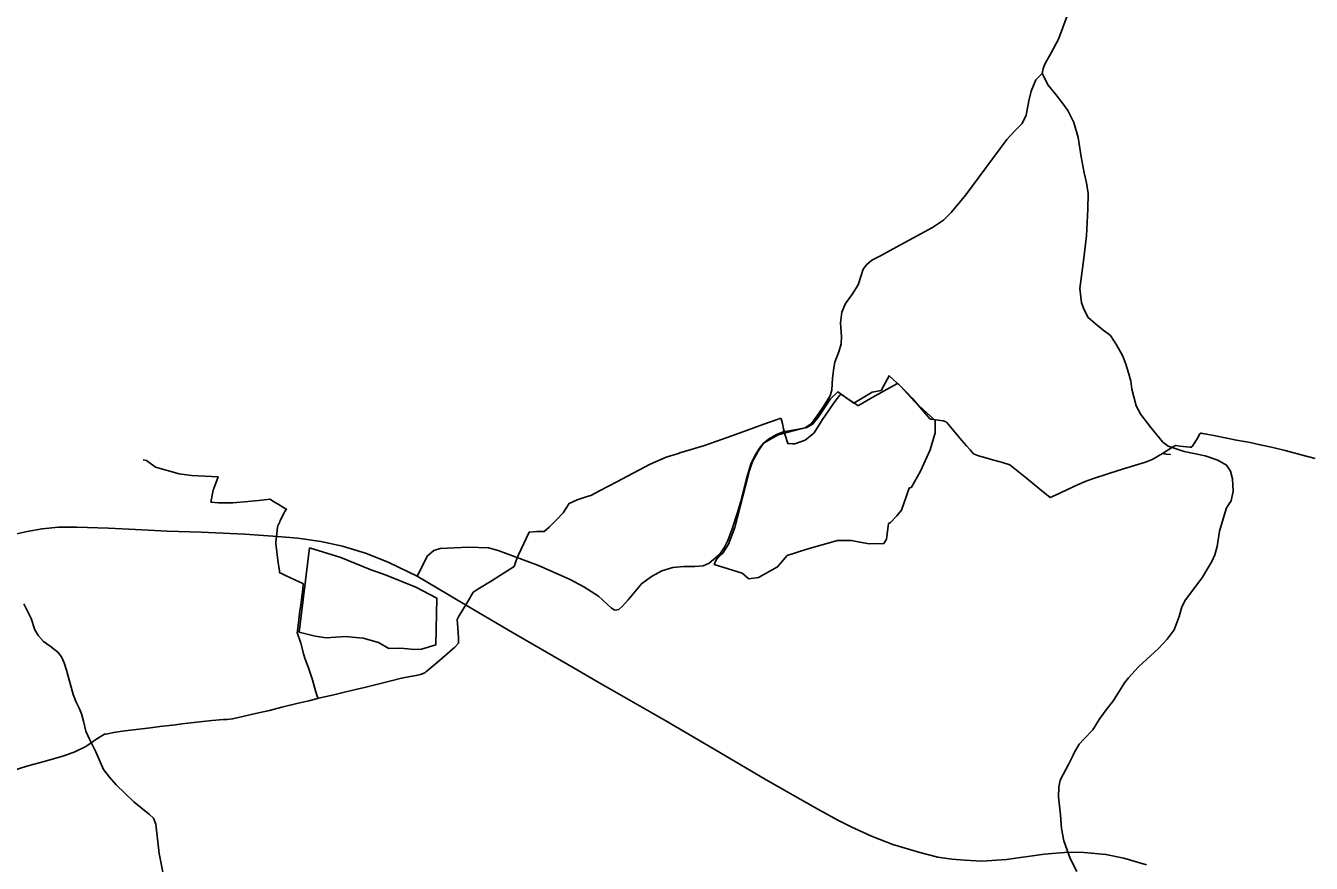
# Model space of a CAD drawing. Extents: x -789162 to -606354, y -1062736 to -945481.
# Drawn here: x -717217 to -714225, y -969958 to -968009 of the extents above; entities that cross this region are included whole.
import ezdxf

# ---------------------------------------------------------------- set-up
doc = ezdxf.new("R2010")
doc.units = 0
for name, color, linetype in [('_SIRSI VZTAHY_OP vodnich zdroju II stupne', 7, 'Continuous'), ('_SIRSI VZTAHY_SILNICE I TRIDY_STAV', 7, 'Continuous'), ('_SIRSI VZTAHY_SILNICE III TRIDY_STAV', 7, 'Continuous'), ('_SIRSI VZTAHY_VTL PLYNOVOD', 7, 'Continuous')]:
    doc.layers.add(name, color=color, linetype=linetype)

msp = doc.modelspace()

# ---------------------------------------------------------------- linework, layer by layer
at = {"layer": '_SIRSI VZTAHY_OP vodnich zdroju II stupne'}
for points in [[(-715614.4, -969262.7), (-715610.1, -969252.5), (-715602.4, -969242.6), (-715594.9, -969236.6), (-715581.1, -969216), (-715566.6, -969176.7), (-715535.8, -969056.8), (-715532.3, -969044), (-715525.9, -969023.2), (-715512.1, -968999.5), (-715500.1, -968980.7), (-715466.1, -968961.6), (-715416.2, -968948.2), (-715398.9, -968943.9), (-715385.8, -968936.8), (-715373.4, -968922), (-715343.7, -968877.4), (-715326.7, -968861.1), (-715289.5, -968888), (-715246.7, -968861.8), (-715226.2, -968858.3), (-715207.8, -968823.9), (-715180.2, -968848.7), (-715148.4, -968883.4), (-715100.2, -968928), (-715100.2, -968957), (-715111.9, -968996.6), (-715134.6, -969046.2), (-715155.8, -969083.3), (-715160.7, -969085.1), (-715179.1, -969136.8), (-715189.4, -969149.9), (-715204.3, -969165.1), (-715208.9, -969167.9), (-715209.6, -969173.6), (-715212.8, -969197.6), (-715213.5, -969204), (-715219.8, -969214.3), (-715253.8, -969215), (-715275.4, -969210.7), (-715294.9, -969207.5), (-715327.4, -969207.5), (-715399.2, -969227.4), (-715444.5, -969241.9), (-715467.2, -969268.8), (-715511.4, -969293.2), (-715534.4, -969296), (-715549.6, -969282.9)], [(-716556.7, -969224.6), (-716483.8, -969246.4), (-716415.5, -969274.9), (-716378.2, -969287.9), (-716309.1, -969316.1), (-716260.5, -969341.1), (-716262.6, -969449.6), (-716296.1, -969460.2), (-716312.3, -969460.5), (-716336.3, -969458.1), (-716347.9, -969457.7), (-716371.5, -969458.1), (-716395.8, -969444.7), (-716431.7, -969434.1), (-716440.9, -969433.8), (-716472.6, -969430.2), (-716518, -969433.4), (-716543.7, -969429.5), (-716580.3, -969420.7)]]:
    msp.add_lwpolyline(points, close=True, dxfattribs=at)
at = {"layer": '_SIRSI VZTAHY_SILNICE I TRIDY_STAV'}
for points in [[(-717248.1, -969194.2), (-717213.3, -969186.3), (-717178.8, -969179.9), (-717140.3, -969176.3), (-717097.6, -969176.4), (-717024.6, -969178.2), (-716961.1, -969181.2), (-716887.5, -969185.2), (-716808.6, -969188), (-716706.9, -969192.3), (-716630.7, -969197.9), (-716583.9, -969201.7), (-716530.4, -969209.8), (-716479.8, -969220.7), (-716424, -969237.7), (-716371.9, -969258.5), (-716305.8, -969290.2)], [(-716305.8, -969290.2), (-716185.5, -969361.2), (-716083.8, -969421.3), (-715940.5, -969504.5), (-715885, -969536.5), (-715727.3, -969626.8), (-715615, -969692.8), (-715493.4, -969764.1), (-715373.3, -969831.9), (-715326.8, -969857.6), (-715294.2, -969874.3), (-715248.4, -969895.3), (-715198.8, -969914.5), (-715136, -969933), (-715093.9, -969943.7), (-715061.9, -969949), (-715031.4, -969951.2), (-714992.2, -969952.9), (-714934.3, -969949.4), (-714846.6, -969936.9), (-714790.5, -969932.6), (-714753.4, -969933.4), (-714703.2, -969937.6), (-714661.7, -969946.4), (-714608.6, -969961.5)]]:
    msp.add_lwpolyline(points, dxfattribs=at)
at = {"layer": '_SIRSI VZTAHY_SILNICE III TRIDY_STAV'}
for points in [[(-714851.1, -968120.8), (-714849, -968109.2), (-714844.9, -968098.8), (-714830.7, -968072.5), (-714813.3, -968040.4), (-714791.2, -967980.4)], [(-716305.8, -969290.2), (-716282.1, -969242.9), (-716266.9, -969230.4), (-716252.5, -969225.7), (-716187.2, -969222.8), (-716139.8, -969224.6), (-716117.1, -969230.6), (-716023.7, -969265.5), (-715949.8, -969298.2), (-715917.7, -969315.3), (-715884.3, -969336.4), (-715863.9, -969355.2), (-715853.6, -969365), (-715845.6, -969369), (-715836.8, -969367.5), (-715828, -969360), (-715815.2, -969344.9), (-715783.7, -969308.2), (-715760.6, -969290.7), (-715736.3, -969278.1), (-715711.1, -969270.3), (-715685.3, -969267.6), (-715659.7, -969268), (-715640.6, -969266), (-715626, -969260.3), (-715601.6, -969238.7), (-715590.8, -969222.3), (-715583.3, -969207.5), (-715573.7, -969182.1), (-715560.7, -969142), (-715553, -969115.4), (-715539.3, -969063.3), (-715529.3, -969029.6), (-715520, -969009.8), (-715509.2, -968992.2), (-715499.6, -968980.6), (-715488.3, -968971.6), (-715469.9, -968960.5), (-715454.1, -968954.1), (-715422.6, -968948.6), (-715403.1, -968944.7), (-715387.9, -968935.2), (-715375.7, -968917.9), (-715362.1, -968897.9), (-715344.8, -968870.3), (-715340.8, -968856.5), (-715339.6, -968829.4), (-715336.4, -968805.5), (-715334.1, -968792.4), (-715324.8, -968767.9), (-715319, -968749.3), (-715318.5, -968732.4), (-715321.1, -968700.9), (-715318, -968675.6), (-715309, -968656.1), (-715294.6, -968635.5), (-715279.8, -968612.1), (-715273.3, -968593.3), (-715267.7, -968576.2), (-715260.2, -968565.6), (-715247.6, -968555.3), (-715227.4, -968544.6), (-715197.8, -968528.2), (-715106.4, -968479.3), (-715080.8, -968462), (-715063.1, -968443.7), (-715029.4, -968403.1), (-714933.8, -968274.1), (-714914.9, -968254.1), (-714898, -968236.7), (-714888.6, -968217.2), (-714882.2, -968184.1), (-714877, -968162), (-714865.9, -968135.1), (-714851.1, -968120.8)], [(-714771, -969977.7), (-714786.6, -969947.4), (-714801.1, -969906.3), (-714806.2, -969877.4), (-714808.8, -969845.7), (-714813.3, -969803.6), (-714812.5, -969780.9), (-714809.9, -969765), (-714802.5, -969751.5), (-714790.3, -969728), (-714779, -969706.6), (-714776.8, -969701.2), (-714765.4, -969680.9), (-714754.3, -969669.5), (-714733.8, -969647.6), (-714719.1, -969623.7), (-714705.1, -969604.1), (-714685.2, -969579.5), (-714659.8, -969538), (-714650.2, -969526.5), (-714627, -969500.8), (-714580.7, -969458.1), (-714560.2, -969436.6), (-714544.5, -969415.2), (-714532.8, -969384), (-714526, -969361.2), (-714518.1, -969345.5), (-714505.5, -969328.7), (-714478.6, -969292.4), (-714465.5, -969271.8), (-714456.5, -969256.1), (-714449.7, -969240.3), (-714443.8, -969221.2), (-714438.6, -969185.5), (-714432.3, -969164.5), (-714422.3, -969130.8), (-714411.4, -969115.2), (-714407, -969092.4), (-714408.6, -969063.4), (-714412.8, -969045.6), (-714422.2, -969031.7), (-714442.7, -969020.4), (-714472.2, -969010.2), (-714520.7, -968999.9), (-714558.2, -968987.9), (-714570.2, -968978.2), (-714598.6, -968944.4), (-714622, -968914.1), (-714632.7, -968893.6), (-714642.4, -968855.4), (-714645.3, -968836.8), (-714650.1, -968816.7), (-714656.4, -968796.9), (-714663.8, -968778.1), (-714678.6, -968752.2), (-714692.7, -968730.5), (-714710.4, -968717.2), (-714727.8, -968702.2), (-714744, -968688.4), (-714753.8, -968670.3), (-714760.2, -968654), (-714763.8, -968620.9), (-714754.9, -968556.7), (-714748.1, -968498.3), (-714744.9, -968436.2), (-714744.4, -968399.8), (-714748.5, -968374.9), (-714753.8, -968352.1), (-714760.4, -968314.8), (-714767.5, -968269.6), (-714777.9, -968234.6), (-714791.9, -968206.9), (-714806.2, -968186.2), (-714819.4, -968169.2), (-714837.4, -968147.6), (-714851.1, -968120.8)], [(-717221.3, -969354.9), (-717204.2, -969388.6), (-717195.5, -969414.9), (-717187.4, -969429.2), (-717175.3, -969442.5), (-717160, -969453.1), (-717142.1, -969467.1), (-717133.5, -969477.7), (-717127.6, -969492), (-717121.9, -969509.2), (-717106.5, -969565.8), (-717099.8, -969583.2), (-717091.8, -969599.1), (-717087, -969610.6), (-717082.8, -969627.4), (-717077.1, -969650.7), (-717068.3, -969669.4), (-717053.7, -969698.8), (-717036.3, -969739.9), (-717022, -969757.6), (-717006.2, -969775.6), (-716965.3, -969815.1), (-716928.7, -969844.6), (-716919.7, -969852.9), (-716914.4, -969867.4), (-716911.5, -969888.3), (-716906.2, -969935.4), (-716896.1, -969986.7)]]:
    msp.add_lwpolyline(points, dxfattribs=at)
at = {"layer": '_SIRSI VZTAHY_VTL PLYNOVOD'}
for points in [[(-716535.9, -969573.9), (-716535.2, -969573.7), (-716535.2, -969573.7), (-716500.2, -969565.9), (-716471.7, -969559.1), (-716445.2, -969552.8), (-716428.3, -969548.9), (-716428.2, -969548.9), (-716394.4, -969540.7), (-716366.6, -969533.5), (-716342.1, -969527.7), (-716342.1, -969527.7), (-716322.1, -969523.6), (-716309, -969521.5), (-716298.3, -969518.8), (-716288.4, -969515.3), (-716285.6, -969513), (-716285.6, -969513), (-716283, -969510.7), (-716259.7, -969491), (-716236.1, -969470.7), (-716218.3, -969455.5), (-716209.4, -969446.3), (-716210, -969434), (-716211.4, -969410.1), (-716212.6, -969391.1), (-716212.1, -969389.2), (-716208.7, -969383.6), (-716203.4, -969374.7), (-716203.4, -969374.7), (-716185.4, -969345.5), (-716178.9, -969333), (-716175.3, -969327.4), (-716160.7, -969318.3), (-716131.4, -969300), (-716103.5, -969282.4), (-716082.8, -969268.9), (-716081.8, -969268.4), (-716080.3, -969267.3), (-716076.2, -969255.8), (-716073.9, -969249.7), (-716070.3, -969240.6), (-716045.2, -969187.7), (-716027.2, -969186.4), (-716010.5, -969186.6), (-715999, -969176), (-715981.9, -969159.1), (-715966.3, -969143.1), (-715952.3, -969120.7), (-715933.3, -969112.9), (-715910.1, -969105.1), (-715901.9, -969102.3), (-715901.8, -969102.3), (-715879.7, -969090.6), (-715841.5, -969070.6), (-715803, -969050.5), (-715763.9, -969029.6), (-715726.4, -969013.4), (-715697.6, -969004.4), (-715697.6, -969004.4), (-715694.4, -969003.4), (-715668.4, -968995.8), (-715637.2, -968986.2), (-715637.2, -968986.2), (-715584.3, -968967.7), (-715545.4, -968953.7), (-715499.4, -968936.6), (-715466, -968924.8), (-715462.2, -968923.2), (-715460.2, -968923.1), (-715458.8, -968924), (-715458.7, -968923.8), (-715456.1, -968935.2), (-715453.2, -968947.4), (-715451.1, -968955.7), (-715449.9, -968959.7), (-715443.6, -968981.6), (-715440.1, -968981.8), (-715431.6, -968982.2), (-715429.4, -968982.4), (-715427.1, -968982), (-715403.3, -968973.5), (-715387.5, -968961.2), (-715382.2, -968956.9), (-715364, -968928), (-715335.4, -968886.2), (-715323.1, -968869.6), (-715321.7, -968867.9), (-715320, -968867.7), (-715317.8, -968868.6), (-715294.1, -968883.4), (-715280.3, -968893), (-715279.4, -968893.2), (-715278.6, -968893), (-715269.5, -968887.4), (-715250.6, -968876.7), (-715219.3, -968859.2), (-715219.2, -968859.1), (-715189.8, -968842.3), (-715188.3, -968842), (-715186.8, -968842.6), (-715168.9, -968860.6), (-715153.3, -968877), (-715136.1, -968896.6), (-715115.7, -968920.5), (-715115.7, -968920.5), (-715113.6, -968923.1), (-715111.9, -968924.3), (-715110.6, -968924.7), (-715109.2, -968924.9), (-715100, -968926.3), (-715081.6, -968929.1), (-715081.5, -968929.1), (-715081.3, -968929.1), (-715078.1, -968930.2), (-715075.2, -968931.1), (-715073, -968932.8), (-715073, -968932.8), (-715072.9, -968932.9), (-715069.4, -968937.1), (-715061.5, -968946.4), (-715050.6, -968959.5), (-715038.2, -968974.2), (-715027.7, -968986.6), (-715019.3, -968996.4), (-715011.2, -969005.6), (-715007.5, -969007.2), (-714999.8, -969009.8), (-714999.5, -969009.9), (-714982.8, -969014.8), (-714966.8, -969019.7), (-714943.7, -969025.8), (-714926.8, -969031.1), (-714888, -969062.4), (-714856.7, -969087.5), (-714832.8, -969107.4), (-714820.3, -969101.5), (-714769.5, -969078), (-714751.1, -969069.9), (-714734, -969064), (-714695.9, -969051), (-714662.5, -969040.6), (-714610.8, -969025), (-714595.1, -969018.8), (-714588.1, -969014.8), (-714588.1, -969014.8), (-714584.3, -969012.5), (-714576.8, -969008.1), (-714569.6, -969003.9), (-714569.5, -969003.9)], [(-714215.7, -969016.7), (-714248.9, -969007.7), (-714286.2, -968998.1), (-714317.9, -968990.4), (-714343.9, -968984.4), (-714367.4, -968979.1), (-714375.7, -968977.6), (-714381.2, -968976.6), (-714399.2, -968973.5), (-714421.7, -968969.4), (-714451.7, -968963.1), (-714452.1, -968963), (-714468.6, -968959.7), (-714477.9, -968957.9), (-714481.4, -968957.3), (-714482.4, -968957.5), (-714484.2, -968958.8), (-714490.2, -968969), (-714492.5, -968973.1), (-714497.7, -968981.4), (-714502, -968988.6), (-714502.9, -968989.6), (-714503.5, -968990.1), (-714504.4, -968990.2), (-714507.5, -968989.7), (-714530.9, -968987.5), (-714539.4, -968986.5), (-714541.4, -968986.3), (-714544.3, -968987.5), (-714546.8, -968989), (-714548.8, -968990.2), (-714552.4, -968993), (-714554, -968994.2), (-714568.9, -969003.5), (-714569.2, -969003.7)], [(-716537.2, -969572.1), (-716537.5, -969571.8), (-716542.2, -969557.2), (-716549.8, -969531.1), (-716559, -969503.6), (-716566.3, -969483.1), (-716570.4, -969470.6), (-716570.6, -969469.9), (-716576.9, -969446.2), (-716584.9, -969421.3), (-716585, -969420.2), (-716584.8, -969419.4), (-716584.8, -969419.4), (-716584.4, -969416.2), (-716582, -969397.6), (-716578.7, -969371.2), (-716576.7, -969356.7), (-716572.7, -969325.9), (-716571, -969310.1), (-716571.2, -969307.9), (-716571.9, -969307.3), (-716573.6, -969306.2), (-716580.3, -969303.1), (-716610.9, -969289.1), (-716623.4, -969283.5), (-716625.4, -969282.5), (-716626, -969281.2), (-716626.6, -969277.3), (-716629.3, -969259.4), (-716635.1, -969213.9), (-716635.1, -969211.1), (-716634.2, -969203.9), (-716632.9, -969191.1), (-716632.9, -969191.1), (-716631.3, -969176), (-716630, -969172.8), (-716625.9, -969163.6), (-716624.7, -969161), (-716615.5, -969142.8), (-716612.9, -969138.4), (-716612.8, -969138.2), (-716610.4, -969134.5), (-716614.5, -969132), (-716629.7, -969122.7), (-716641.9, -969115.3), (-716645.6, -969112.8), (-716648.8, -969111), (-716655, -969111.4), (-716675, -969113.9), (-716699.9, -969116.7), (-716735.2, -969119.4), (-716767.9, -969119.2), (-716785.9, -969117.9), (-716781.2, -969094.2), (-716779.6, -969086.6), (-716779.6, -969086.6), (-716779.5, -969086.1), (-716769.3, -969058.9), (-716831.5, -969055.9), (-716859.9, -969052.2), (-716914.6, -969036.6), (-716936.2, -969020.7), (-716942.8, -969019.6), (-716943.3, -969019.6)], [(-714569.2, -969003.7), (-714569.5, -969003.9)], [(-714568.9, -969004.1), (-714569.1, -969004.2), (-714569.3, -969004.3), (-714569.4, -969004.1), (-714569.5, -969003.9)], [(-714569.2, -969003.7), (-714569, -969003.9), (-714568.9, -969004.1)], [(-714553.3, -969006.3), (-714553.6, -969006.8), (-714553.6, -969006.9), (-714553.6, -969006.9), (-714553.7, -969007.4), (-714562.6, -969006.1), (-714566, -969005.6), (-714568.6, -969005.2), (-714568.8, -969004.5), (-714568.8, -969004.5), (-714568.9, -969004.2), (-714568.9, -969004.1)], [(-716536.7, -969572.8), (-716536.4, -969572.5), (-716536.6, -969572.2), (-716536.8, -969571.9), (-716536.9, -969571.8), (-716537.2, -969572.1)], [(-717253.2, -969744.5), (-717214.4, -969732.6), (-717176.9, -969722.1), (-717136.3, -969710.7), (-717128.2, -969708.4), (-717126.3, -969707.8), (-717125.9, -969707.7), (-717102.3, -969699), (-717076.7, -969686.5), (-717066.7, -969679.4), (-717060.3, -969674.8), (-717060.2, -969674.7), (-717055.7, -969671.9), (-717037.4, -969660.2), (-717033.6, -969658), (-717031.1, -969657.5), (-717026.1, -969656.7), (-717012.4, -969654), (-716986.6, -969650.2), (-716926.3, -969642.8), (-716904.6, -969640.3), (-716868.6, -969635.8), (-716853.5, -969633.9), (-716853.4, -969633.9), (-716783.7, -969626.3), (-716757, -969624), (-716752.3, -969623.5), (-716748.4, -969623.3), (-716735.5, -969622.3), (-716718.9, -969618.5), (-716682.3, -969609.9), (-716649.6, -969602.4), (-716620.8, -969595.3), (-716586.1, -969586.8), (-716558.4, -969579.9), (-716538.2, -969574.8), (-716538.2, -969574.7), (-716535.9, -969573.9)], [(-716537.2, -969572.1), (-716537, -969572.4), (-716536.7, -969572.8)], [(-716535.9, -969573.9), (-716536.6, -969572.9), (-716536.7, -969572.8)]]:
    msp.add_lwpolyline(points, dxfattribs=at)

doc.saveas('drawing.dxf')
